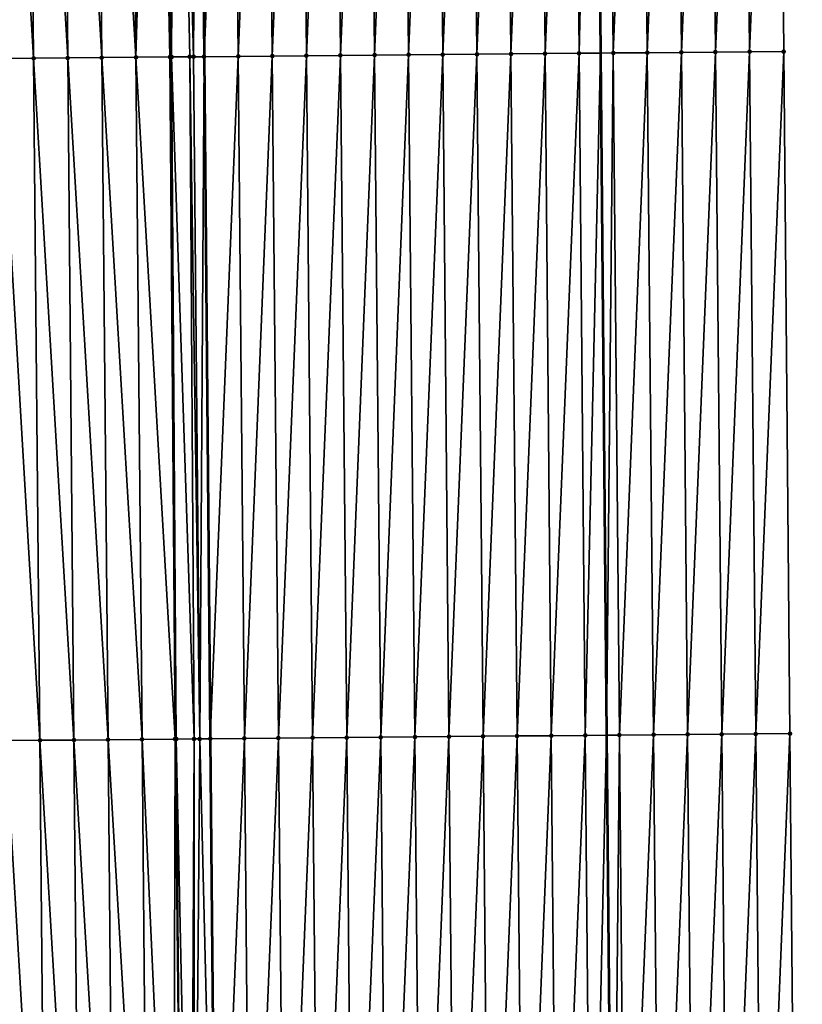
# Model space of a CAD drawing. Header units: feet. Extents: x 2007189 to 2022806, y 818621 to 837694.
# Tile 498 of 656: x 2011347 to 2011370, y 831599 to 831628. Entities that reach past the tile are written whole.
import ezdxf

# ---------------------------------------------------------------- set-up
doc = ezdxf.new("R2010")
doc.units = ezdxf.units.FT
doc.header["$MEASUREMENT"] = 0
for name, color, linetype, lineweight in [('EP_Travel Lane', 172, 'Continuous', 53), ('Road Shots', 141, 'Continuous', 100), ('Road X-Section', 40, 'Continuous', 13), ('STRIPING', 60, 'Continuous', 53)]:
    doc.layers.add(name, color=color, linetype=linetype, lineweight=lineweight)
doc.layers.add('I-77-MM17-21_SB-Surface-Border', color=7, linetype='Continuous')
doc.layers.add('I-77-MM17-21_SB-Surface-TIN', color=7, linetype='Continuous')

msp = doc.modelspace()

# ---------------------------------------------------------------- linework, layer by layer
at = {"layer": 'EP_Travel Lane'}
msp.add_polyline3d([(2011362.16528709, 831767.1542181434, 325.5825405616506), (2011362.374821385, 831747.1577501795, 325.8953186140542), (2011362.584357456, 831727.1611128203, 326.1976965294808), (2011362.793897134, 831707.1641311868, 326.478945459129), (2011363.003436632, 831687.1671667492, 326.7612575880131), (2011363.21297697, 831667.1701221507, 327.0386461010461), (2011363.401734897, 831647.1433436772, 327.2984813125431), (2011363.584037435, 831627.1453510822, 327.5158286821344), (2011363.766337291, 831607.1476527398, 327.76204391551), (2011363.948639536, 831587.1496924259, 327.9825644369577), (2011364.130942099, 831567.1516971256, 328.1996464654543)], dxfattribs=at)
at = {"layer": 'I-77-MM17-21_SB-Surface-Border', "color": 3, "linetype": 'Continuous', "lineweight": -3}
msp.add_polyline3d([(2011367.449865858, 831767.2104120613, 325.3543634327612), (2011367.676566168, 831747.2142491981, 325.6739214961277), (2011367.903268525, 831727.2179056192, 325.9823830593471), (2011369.129917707, 831707.231920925, 326.2308472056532), (2011368.356684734, 831687.2242047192, 326.5371004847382), (2011368.583391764, 831667.227449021, 326.8202744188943), (2011368.775851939, 831647.1902098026, 327.0913110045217), (2011368.958106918, 831627.192256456, 327.3125510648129), (2011369.140360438, 831607.1944633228, 327.5495089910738), (2011369.322614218, 831587.1966415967, 327.7836704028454), (2011369.5048682, 831567.1987977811, 328.0156560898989)], dxfattribs=at)
at = {"layer": 'I-77-MM17-21_SB-Surface-TIN', "color": 128, "linetype": 'Continuous', "lineweight": -3}
for points in [[(2011349.958863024, 831627.0227145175, 327.6667988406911), (2011349.776607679, 831647.0207079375, 327.4494901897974), (2011348.776651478, 831647.0113453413, 327.4250334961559)], [(2011349.958863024, 831627.0227145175, 327.6667988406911), (2011350.544318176, 831647.0278585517, 327.4645915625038), (2011349.776607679, 831647.0207079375, 327.4494901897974)], [(2011349.958863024, 831627.0227145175, 327.6667988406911), (2011350.958820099, 831627.0319811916, 327.6818450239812), (2011350.544318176, 831647.0278585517, 327.4645915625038)], [(2011350.958820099, 831627.0319811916, 327.6818450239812), (2011350.776564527, 831647.029999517, 327.4669797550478), (2011350.544318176, 831647.0278585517, 327.4645915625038)], [(2011351.003689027, 831627.0323951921, 327.6823432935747), (2011351.118674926, 831647.03313152, 327.4683645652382), (2011350.776564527, 831647.029999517, 327.4669797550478)], [(2011350.958820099, 831627.0319811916, 327.6818450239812), (2011351.003689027, 831627.0323951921, 327.6823432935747), (2011350.776564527, 831647.029999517, 327.4669797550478)], [(2011351.003689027, 831627.0323951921, 327.6823432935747), (2011351.536809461, 831627.0372849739, 327.6853931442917), (2011351.118674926, 831647.03313152, 327.4683645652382)], [(2011351.649471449, 831627.0383117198, 327.6853911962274), (2011351.776515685, 831647.0390932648, 327.4650676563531), (2011351.118674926, 831647.03313152, 327.4683645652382)], [(2011351.536809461, 831627.0372849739, 327.6853931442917), (2011351.649471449, 831627.0383117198, 327.6853911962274), (2011351.118674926, 831647.03313152, 327.4683645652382)], [(2011351.649471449, 831627.0383117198, 327.6853911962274), (2011351.958770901, 831627.0411132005, 327.683686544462), (2011351.776515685, 831647.0390932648, 327.4650676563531)], [(2011352.776482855, 831647.0480744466, 327.4520987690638), (2011351.776515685, 831647.0390932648, 327.4650676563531), (2011351.958770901, 831627.0411132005, 327.683686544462)], [(2011352.958737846, 831627.050119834, 327.6732146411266), (2011352.776482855, 831647.0480744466, 327.4520987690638), (2011351.958770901, 831627.0411132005, 327.683686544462)], [(2011352.958737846, 831627.050119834, 327.6732146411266), (2011353.776442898, 831647.0570154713, 327.4351969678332), (2011352.776482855, 831647.0480744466, 327.4520987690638)], [(2011352.958737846, 831627.050119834, 327.6732146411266), (2011353.958697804, 831627.059070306, 327.657239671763), (2011353.776442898, 831647.0570154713, 327.4351969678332)], [(2011353.958697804, 831627.059070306, 327.657239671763), (2011354.776402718, 831647.0659810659, 327.4207056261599), (2011353.776442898, 831647.0570154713, 327.4351969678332)], [(2011353.958697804, 831627.059070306, 327.657239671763), (2011354.95865786, 831627.0680099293, 327.6402003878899), (2011354.776402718, 831647.0659810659, 327.4207056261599)], [(2011354.95865786, 831627.0680099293, 327.6402003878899), (2011355.776362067, 831647.0749982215, 327.4112726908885), (2011354.776402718, 831647.0659810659, 327.4207056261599)], [(2011354.95865786, 831627.0680099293, 327.6402003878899), (2011355.958617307, 831627.0770163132, 327.6297106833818), (2011355.776362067, 831647.0749982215, 327.4112726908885)], [(2011355.958617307, 831627.0770163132, 327.6297106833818), (2011356.77632162, 831647.0839930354, 327.3996479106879), (2011355.776362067, 831647.0749982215, 327.4112726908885)], [(2011355.958617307, 831627.0770163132, 327.6297106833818), (2011356.95857679, 831627.086018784, 327.6188370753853), (2011356.77632162, 831647.0839930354, 327.3996479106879)], [(2011356.95857679, 831627.086018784, 327.6188370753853), (2011357.776281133, 831647.0929921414, 327.3884441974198), (2011356.77632162, 831647.0839930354, 327.3996479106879)], [(2011356.95857679, 831627.086018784, 327.6188370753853), (2011357.958536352, 831627.0950125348, 327.6071080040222), (2011357.776281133, 831647.0929921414, 327.3884441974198)], [(2011357.958536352, 831627.0950125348, 327.6071080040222), (2011358.776240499, 831647.102007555, 327.3788403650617), (2011357.776281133, 831647.0929921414, 327.3884441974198)], [(2011357.958536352, 831627.0950125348, 327.6071080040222), (2011358.958495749, 831627.1040244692, 327.5971628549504), (2011358.776240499, 831647.102007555, 327.3788403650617)], [(2011358.958495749, 831627.1040244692, 327.5971628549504), (2011359.776200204, 831647.1109856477, 327.3655751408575), (2011358.776240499, 831647.102007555, 327.3788403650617)], [(2011358.958495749, 831627.1040244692, 327.5971628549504), (2011359.958455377, 831627.1130110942, 327.5847346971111), (2011359.776200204, 831647.1109856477, 327.3655751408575)], [(2011359.958455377, 831627.1130110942, 327.5847346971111), (2011360.776159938, 831647.1199605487, 327.3519967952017), (2011359.776200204, 831647.1109856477, 327.3655751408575)], [(2011359.958455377, 831627.1130110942, 327.5847346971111), (2011360.958415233, 831627.1219726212, 327.5698442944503), (2011360.776159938, 831647.1199605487, 327.3519967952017)], [(2011360.958415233, 831627.1219726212, 327.5698442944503), (2011361.776120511, 831647.1288434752, 327.3293952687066), (2011360.776159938, 831647.1199605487, 327.3519967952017)], [(2011360.958415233, 831627.1219726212, 327.5698442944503), (2011361.958375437, 831627.1308959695, 327.5512083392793), (2011361.776120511, 831647.1288434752, 327.3293952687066)], [(2011361.958375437, 831627.1308959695, 327.5512083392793), (2011362.776080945, 831647.1377415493, 327.3082797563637), (2011361.776120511, 831647.1288434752, 327.3293952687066)], [(2011361.958375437, 831627.1308959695, 327.5512083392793), (2011362.958336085, 831627.1397706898, 327.5278017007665), (2011362.776080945, 831647.1377415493, 327.3082797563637)], [(2011362.958336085, 831627.1397706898, 327.5278017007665), (2011363.401734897, 831647.1433436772, 327.2984813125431), (2011362.776080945, 831647.1377415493, 327.3082797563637)], [(2011362.958336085, 831627.1397706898, 327.5278017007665), (2011363.584037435, 831627.1453510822, 327.5158286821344), (2011363.401734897, 831647.1433436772, 327.2984813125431)], [(2011363.776040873, 831647.1466952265, 327.2926192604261), (2011363.401734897, 831647.1433436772, 327.2984813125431), (2011363.584037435, 831627.1453510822, 327.5158286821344)], [(2011363.958296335, 831627.1486889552, 327.5086671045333), (2011363.776040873, 831647.1466952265, 327.2926192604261), (2011363.584037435, 831627.1453510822, 327.5158286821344)], [(2011363.958296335, 831627.1486889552, 327.5086671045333), (2011364.776002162, 831647.1554995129, 327.2623026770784), (2011363.776040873, 831647.1466952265, 327.2926192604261)], [(2011363.958296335, 831627.1486889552, 327.5086671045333), (2011364.958257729, 831627.1574817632, 327.4772244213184), (2011364.776002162, 831647.1554995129, 327.2623026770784)], [(2011364.958257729, 831627.1574817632, 327.4772244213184), (2011365.775964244, 831647.1642168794, 327.223458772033), (2011364.776002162, 831647.1554995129, 327.2623026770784)], [(2011364.958257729, 831627.1574817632, 327.4772244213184), (2011365.958219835, 831627.1661964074, 327.4381134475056), (2011365.775964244, 831647.1642168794, 327.223458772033)], [(2011365.958219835, 831627.1661964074, 327.4381134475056), (2011366.775926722, 831647.1728907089, 327.1803436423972), (2011365.775964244, 831647.1642168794, 327.223458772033)], [(2011365.958219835, 831627.1661964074, 327.4381134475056), (2011366.958182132, 831627.1748901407, 327.3969510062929), (2011366.775926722, 831647.1728907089, 327.1803436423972)], [(2011366.958182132, 831627.1748901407, 327.3969510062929), (2011367.775889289, 831647.1815548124, 327.1362743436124), (2011366.775926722, 831647.1728907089, 327.1803436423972)], [(2011366.958182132, 831627.1748901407, 327.3969510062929), (2011367.958144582, 831627.1835671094, 327.3541438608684), (2011367.775889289, 831647.1815548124, 327.1362743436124)], [(2011367.958144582, 831627.1835671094, 327.3541438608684), (2011368.775851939, 831647.1902098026, 327.0913110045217), (2011367.775889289, 831647.1815548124, 327.1362743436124)], [(2011367.958144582, 831627.1835671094, 327.3541438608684), (2011368.958106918, 831627.192256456, 327.3125510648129), (2011368.775851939, 831647.1902098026, 327.0913110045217)], [(2011346.958993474, 831626.9947306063, 327.6036196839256), (2011346.776738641, 831646.992667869, 327.3808017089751), (2011345.776782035, 831646.9833497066, 327.3607042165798)], [(2011345.959036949, 831626.9854036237, 327.582656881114), (2011346.958993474, 831626.9947306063, 327.6036196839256), (2011345.776782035, 831646.9833497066, 327.3607042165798)], [(2011347.958949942, 831627.0040638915, 327.6252008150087), (2011347.776695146, 831647.0019970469, 327.4019798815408), (2011346.776738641, 831646.992667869, 327.3808017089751)], [(2011346.958993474, 831626.9947306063, 327.6036196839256), (2011347.958949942, 831627.0040638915, 327.6252008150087), (2011346.776738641, 831646.992667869, 327.3808017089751)], [(2011348.958906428, 831627.0133952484, 327.6465927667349), (2011348.776651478, 831647.0113453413, 327.4250334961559), (2011347.776695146, 831647.0019970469, 327.4019798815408)], [(2011347.958949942, 831627.0040638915, 327.6252008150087), (2011348.958906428, 831627.0133952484, 327.6465927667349), (2011347.776695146, 831647.0019970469, 327.4019798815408)], [(2011348.958906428, 831627.0133952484, 327.6465927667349), (2011349.958863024, 831627.0227145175, 327.6667988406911), (2011348.776651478, 831647.0113453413, 327.4250334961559)], [(2011357.140828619, 831607.0884110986, 327.8739884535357), (2011357.958536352, 831627.0950125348, 327.6071080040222), (2011356.95857679, 831627.086018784, 327.6188370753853)], [(2011357.140828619, 831607.0884110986, 327.8739884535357), (2011358.140788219, 831607.0974007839, 327.8618605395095), (2011357.958536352, 831627.0950125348, 327.6071080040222)], [(2011358.140788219, 831607.0974007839, 327.8618605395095), (2011358.958495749, 831627.1040244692, 327.5971628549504), (2011357.958536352, 831627.0950125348, 327.6071080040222)], [(2011358.140788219, 831607.0974007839, 327.8618605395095), (2011359.140747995, 831607.1063711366, 327.8478359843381), (2011358.958495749, 831627.1040244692, 327.5971628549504)], [(2011359.140747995, 831607.1063711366, 327.8478359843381), (2011359.958455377, 831627.1130110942, 327.5847346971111), (2011358.958495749, 831627.1040244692, 327.5971628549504)], [(2011359.140747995, 831607.1063711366, 327.8478359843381), (2011360.140707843, 831607.1153335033, 327.8330279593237), (2011359.958455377, 831627.1130110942, 327.5847346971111)], [(2011360.140707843, 831607.1153335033, 327.8330279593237), (2011360.958415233, 831627.1219726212, 327.5698442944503), (2011359.958455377, 831627.1130110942, 327.5847346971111)], [(2011360.140707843, 831607.1153335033, 327.8330279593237), (2011361.140667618, 831607.1243040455, 327.8190219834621), (2011360.958415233, 831627.1219726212, 327.5698442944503)], [(2011361.140667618, 831607.1243040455, 327.8190219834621), (2011361.958375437, 831627.1308959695, 327.5512083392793), (2011360.958415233, 831627.1219726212, 327.5698442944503)], [(2011361.140667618, 831607.1243040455, 327.8190219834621), (2011362.140628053, 831607.1332020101, 327.7978957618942), (2011361.958375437, 831627.1308959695, 327.5512083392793)], [(2011362.140628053, 831607.1332020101, 327.7978957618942), (2011362.958336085, 831627.1397706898, 327.5278017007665), (2011361.958375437, 831627.1308959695, 327.5512083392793)], [(2011362.140628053, 831607.1332020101, 327.7978957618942), (2011363.140588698, 831607.1420770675, 327.7745222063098), (2011362.958336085, 831627.1397706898, 327.5278017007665)], [(2011363.140588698, 831607.1420770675, 327.7745222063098), (2011363.584037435, 831627.1453510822, 327.5158286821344), (2011362.958336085, 831627.1397706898, 327.5278017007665)], [(2011363.140588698, 831607.1420770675, 327.7745222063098), (2011363.766337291, 831607.1476527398, 327.76204391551), (2011363.584037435, 831627.1453510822, 327.5158286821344)], [(2011363.958296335, 831627.1486889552, 327.5086671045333), (2011363.584037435, 831627.1453510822, 327.5158286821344), (2011363.766337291, 831607.1476527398, 327.76204391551)], [(2011364.140549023, 831607.1509871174, 327.754581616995), (2011363.958296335, 831627.1486889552, 327.5086671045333), (2011363.766337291, 831607.1476527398, 327.76204391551)], [(2011364.140549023, 831607.1509871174, 327.754581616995), (2011364.958257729, 831627.1574817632, 327.4772244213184), (2011363.958296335, 831627.1486889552, 327.5086671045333)], [(2011364.140549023, 831607.1509871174, 327.754581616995), (2011365.140510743, 831607.1597441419, 327.7196283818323), (2011364.958257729, 831627.1574817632, 327.4772244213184)], [(2011365.140510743, 831607.1597441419, 327.7196283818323), (2011365.958219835, 831627.1661964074, 327.4381134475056), (2011364.958257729, 831627.1574817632, 327.4772244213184)], [(2011365.140510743, 831607.1597441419, 327.7196283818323), (2011366.140472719, 831607.1684730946, 327.6819211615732), (2011365.958219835, 831627.1661964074, 327.4381134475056)], [(2011366.140472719, 831607.1684730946, 327.6819211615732), (2011366.958182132, 831627.1748901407, 327.3969510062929), (2011365.958219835, 831627.1661964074, 327.4381134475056)], [(2011366.140472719, 831607.1684730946, 327.6819211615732), (2011367.140435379, 831607.177126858, 327.6368374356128), (2011366.958182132, 831627.1748901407, 327.3969510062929)], [(2011367.140435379, 831607.177126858, 327.6368374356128), (2011367.958144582, 831627.1835671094, 327.3541438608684), (2011366.958182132, 831627.1748901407, 327.3969510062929)], [(2011367.140435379, 831607.177126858, 327.6368374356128), (2011368.140397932, 831607.1857925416, 327.5929231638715), (2011367.958144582, 831627.1835671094, 327.3541438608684)], [(2011368.140397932, 831607.1857925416, 327.5929231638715), (2011368.958106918, 831627.192256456, 327.3125510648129), (2011367.958144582, 831627.1835671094, 327.3541438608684)], [(2011368.140397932, 831607.1857925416, 327.5929231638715), (2011369.140360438, 831607.1944633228, 327.5495089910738), (2011368.958106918, 831627.192256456, 327.3125510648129)], [(2011347.141245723, 831606.9970769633, 327.8542623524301), (2011346.958993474, 831626.9947306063, 327.6036196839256), (2011345.959036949, 831626.9854036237, 327.582656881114)], [(2011346.141289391, 831606.9877286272, 327.8312046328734), (2011347.141245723, 831606.9970769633, 327.8542623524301), (2011345.959036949, 831626.9854036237, 327.582656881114)], [(2011348.141201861, 831607.0064464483, 327.8793948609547), (2011347.958949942, 831627.0040638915, 327.6252008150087), (2011346.958993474, 831626.9947306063, 327.6036196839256)], [(2011347.141245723, 831606.9970769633, 327.8542623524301), (2011348.141201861, 831607.0064464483, 327.8793948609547), (2011346.958993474, 831626.9947306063, 327.6036196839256)], [(2011349.141158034, 831607.0158120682, 327.9041482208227), (2011348.958906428, 831627.0133952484, 327.6465927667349), (2011347.958949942, 831627.0040638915, 327.6252008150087)], [(2011348.141201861, 831607.0064464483, 327.8793948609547), (2011349.141158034, 831607.0158120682, 327.9041482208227), (2011347.958949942, 831627.0040638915, 327.6252008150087)], [(2011350.141114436, 831607.0251526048, 327.9264407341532), (2011349.958863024, 831627.0227145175, 327.6667988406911), (2011348.958906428, 831627.0133952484, 327.6465927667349)], [(2011349.141158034, 831607.0158120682, 327.9041482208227), (2011350.141114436, 831607.0251526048, 327.9264407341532), (2011348.958906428, 831627.0133952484, 327.6465927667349)], [(2011351.106950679, 831607.0341005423, 327.9407247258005), (2011350.958820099, 831627.0319811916, 327.6818450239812), (2011349.958863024, 831627.0227145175, 327.6667988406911)], [(2011350.141114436, 831607.0251526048, 327.9264407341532), (2011351.106950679, 831607.0341005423, 327.9407247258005), (2011349.958863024, 831627.0227145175, 327.6667988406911)], [(2011351.141071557, 831607.0344142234, 327.9409909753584), (2011351.003689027, 831627.0323951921, 327.6823432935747), (2011350.958820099, 831627.0319811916, 327.6818450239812)], [(2011351.106950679, 831607.0341005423, 327.9407247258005), (2011351.141071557, 831607.0344142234, 327.9409909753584), (2011350.958820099, 831627.0319811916, 327.6818450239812)], [(2011351.662927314, 831607.0391977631, 327.9436896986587), (2011351.536809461, 831627.0372849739, 327.6853931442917), (2011351.003689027, 831627.0323951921, 327.6823432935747)], [(2011351.141071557, 831607.0344142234, 327.9409909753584), (2011351.662927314, 831607.0391977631, 327.9436896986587), (2011351.003689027, 831627.0323951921, 327.6823432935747)], [(2011351.831682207, 831607.0407361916, 327.943733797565), (2011351.649471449, 831627.0383117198, 327.6853911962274), (2011351.536809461, 831627.0372849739, 327.6853931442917)], [(2011351.662927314, 831607.0391977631, 327.9436896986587), (2011351.831682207, 831607.0407361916, 327.943733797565), (2011351.536809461, 831627.0372849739, 327.6853931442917)], [(2011351.831682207, 831607.0407361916, 327.943733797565), (2011351.958770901, 831627.0411132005, 327.683686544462), (2011351.649471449, 831627.0383117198, 327.6853911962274)], [(2011351.831682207, 831607.0407361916, 327.943733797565), (2011352.141022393, 831607.0435418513, 327.94240270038), (2011351.958770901, 831627.0411132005, 327.683686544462)], [(2011352.958737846, 831627.050119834, 327.6732146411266), (2011351.958770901, 831627.0411132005, 327.683686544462), (2011352.141022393, 831607.0435418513, 327.94240270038)], [(2011353.140989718, 831607.0525075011, 327.9279100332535), (2011352.958737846, 831627.050119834, 327.6732146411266), (2011352.141022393, 831607.0435418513, 327.94240270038)], [(2011353.140989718, 831607.0525075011, 327.9279100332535), (2011353.958697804, 831627.059070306, 327.657239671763), (2011352.958737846, 831627.050119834, 327.6732146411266)], [(2011353.140989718, 831607.0525075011, 327.9279100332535), (2011354.140949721, 831607.0614529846, 327.9114456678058), (2011353.958697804, 831627.059070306, 327.657239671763)], [(2011354.140949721, 831607.0614529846, 327.9114456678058), (2011354.95865786, 831627.0680099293, 327.6402003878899), (2011353.958697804, 831627.059070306, 327.657239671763)], [(2011354.140949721, 831607.0614529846, 327.9114456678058), (2011355.140909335, 831607.0704411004, 327.8991637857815), (2011354.95865786, 831627.0680099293, 327.6402003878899)], [(2011355.140909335, 831607.0704411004, 327.8991637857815), (2011355.958617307, 831627.0770163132, 327.6297106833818), (2011354.95865786, 831627.0680099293, 327.6402003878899)], [(2011355.140909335, 831607.0704411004, 327.8991637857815), (2011356.140869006, 831607.0794229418, 327.8862663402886), (2011355.958617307, 831627.0770163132, 327.6297106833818)], [(2011356.140869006, 831607.0794229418, 327.8862663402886), (2011356.95857679, 831627.086018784, 327.6188370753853), (2011355.958617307, 831627.0770163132, 327.6297106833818)], [(2011356.140869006, 831607.0794229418, 327.8862663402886), (2011357.140828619, 831607.0884110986, 327.8739884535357), (2011356.95857679, 831627.086018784, 327.6188370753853)], [(2011366.322727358, 831587.1705570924, 327.9068321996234), (2011367.140435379, 831607.177126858, 327.6368374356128), (2011366.140472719, 831607.1684730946, 327.6819211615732)], [(2011366.322727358, 831587.1705570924, 327.9068321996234), (2011367.32268953, 831587.1792645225, 327.867013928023), (2011367.140435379, 831607.177126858, 327.6368374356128)], [(2011367.32268953, 831587.1792645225, 327.867013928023), (2011368.140397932, 831607.1857925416, 327.5929231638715), (2011367.140435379, 831607.177126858, 327.6368374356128)], [(2011367.32268953, 831587.1792645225, 327.867013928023), (2011368.322652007, 831587.1879384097, 327.823904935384), (2011368.140397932, 831607.1857925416, 327.5929231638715)], [(2011368.322652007, 831587.1879384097, 327.823904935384), (2011369.140360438, 831607.1944633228, 327.5495089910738), (2011368.140397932, 831607.1857925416, 327.5929231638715)], [(2011368.322652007, 831587.1879384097, 327.823904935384), (2011369.322614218, 831587.1966415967, 327.7836704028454), (2011369.140360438, 831607.1944633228, 327.5495089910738)], [(2011347.323500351, 831586.9991621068, 328.0792771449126), (2011347.141245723, 831606.9970769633, 327.8542623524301), (2011346.141289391, 831606.9877286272, 327.8312046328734)], [(2011346.323543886, 831586.9898284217, 328.0576563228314), (2011347.323500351, 831586.9991621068, 328.0792771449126), (2011346.141289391, 831606.9877286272, 327.8312046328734)], [(2011348.323456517, 831587.0085285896, 328.1041155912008), (2011348.141201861, 831607.0064464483, 327.8793948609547), (2011347.141245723, 831606.9970769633, 327.8542623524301)], [(2011347.323500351, 831586.9991621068, 328.0792771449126), (2011348.323456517, 831587.0085285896, 328.1041155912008), (2011347.141245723, 831606.9970769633, 327.8542623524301)], [(2011349.323412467, 831587.0179187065, 328.1312726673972), (2011349.141158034, 831607.0158120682, 327.9041482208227), (2011348.141201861, 831607.0064464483, 327.8793948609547)], [(2011348.323456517, 831587.0085285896, 328.1041155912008), (2011349.323412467, 831587.0179187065, 328.1312726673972), (2011348.141201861, 831607.0064464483, 327.8793948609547)], [(2011350.323368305, 831587.0273211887, 328.1596428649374), (2011350.141114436, 831607.0251526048, 327.9264407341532), (2011349.141158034, 831607.0158120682, 327.9041482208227)], [(2011349.323412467, 831587.0179187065, 328.1312726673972), (2011350.323368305, 831587.0273211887, 328.1596428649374), (2011349.141158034, 831607.0158120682, 327.9041482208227)], [(2011351.04999669, 831587.0340906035, 328.1740784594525), (2011351.106950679, 831607.0341005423, 327.9407247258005), (2011350.141114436, 831607.0251526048, 327.9264407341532)], [(2011350.323368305, 831587.0273211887, 328.1596428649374), (2011351.04999669, 831587.0340906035, 328.1740784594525), (2011350.141114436, 831607.0251526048, 327.9264407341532)], [(2011351.04999669, 831587.0340906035, 328.1740784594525), (2011351.323325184, 831587.0366093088, 328.1767934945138), (2011351.106950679, 831607.0341005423, 327.9407247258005)], [(2011351.323325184, 831587.0366093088, 328.1767934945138), (2011351.141071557, 831607.0344142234, 327.9409909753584), (2011351.106950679, 831607.0341005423, 327.9407247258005)], [(2011351.565689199, 831587.0388300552, 328.177962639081), (2011351.662927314, 831607.0391977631, 327.9436896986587), (2011351.141071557, 831607.0344142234, 327.9409909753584)], [(2011351.323325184, 831587.0366093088, 328.1767934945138), (2011351.565689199, 831587.0388300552, 328.177962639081), (2011351.141071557, 831607.0344142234, 327.9409909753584)], [(2011351.565689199, 831587.0388300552, 328.177962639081), (2011351.665208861, 831587.0397386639, 328.1781214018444), (2011351.662927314, 831607.0391977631, 327.9436896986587)], [(2011351.665208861, 831587.0397386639, 328.1781214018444), (2011351.831682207, 831607.0407361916, 327.943733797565), (2011351.662927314, 831607.0391977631, 327.9436896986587)], [(2011351.665208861, 831587.0397386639, 328.1781214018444), (2011352.323276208, 831587.0457155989, 328.1761123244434), (2011351.831682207, 831607.0407361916, 327.943733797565)], [(2011351.831682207, 831607.0407361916, 327.943733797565), (2011352.323276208, 831587.0457155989, 328.1761123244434), (2011352.141022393, 831607.0435418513, 327.94240270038)], [(2011353.140989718, 831607.0525075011, 327.9279100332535), (2011352.141022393, 831607.0435418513, 327.94240270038), (2011352.323276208, 831587.0457155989, 328.1761123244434)], [(2011353.32324363, 831587.0546714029, 328.1606541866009), (2011353.140989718, 831607.0525075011, 327.9279100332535), (2011352.323276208, 831587.0457155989, 328.1761123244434)], [(2011353.32324363, 831587.0546714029, 328.1606541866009), (2011354.140949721, 831607.0614529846, 327.9114456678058), (2011353.140989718, 831607.0525075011, 327.9279100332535)], [(2011353.32324363, 831587.0546714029, 328.1606541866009), (2011354.323204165, 831587.063558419, 328.1384543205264), (2011354.140949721, 831607.0614529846, 327.9114456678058)], [(2011354.323204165, 831587.063558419, 328.1384543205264), (2011355.140909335, 831607.0704411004, 327.8991637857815), (2011354.140949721, 831607.0614529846, 327.9114456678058)], [(2011354.323204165, 831587.063558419, 328.1384543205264), (2011355.323164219, 831587.0724982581, 328.1214366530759), (2011355.140909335, 831607.0704411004, 327.8991637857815)], [(2011355.323164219, 831587.0724982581, 328.1214366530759), (2011356.140869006, 831607.0794229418, 327.8862663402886), (2011355.140909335, 831607.0704411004, 327.8991637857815)], [(2011355.323164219, 831587.0724982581, 328.1214366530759), (2011356.323123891, 831587.0814800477, 328.1085345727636), (2011356.140869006, 831607.0794229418, 327.8862663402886)], [(2011356.323123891, 831587.0814800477, 328.1085345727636), (2011357.140828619, 831607.0884110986, 327.8739884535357), (2011356.140869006, 831607.0794229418, 327.8862663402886)], [(2011356.323123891, 831587.0814800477, 328.1085345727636), (2011357.323083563, 831587.0904616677, 328.0956158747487), (2011357.140828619, 831607.0884110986, 327.8739884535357)], [(2011357.323083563, 831587.0904616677, 328.0956158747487), (2011358.140788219, 831607.0974007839, 327.8618605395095), (2011357.140828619, 831607.0884110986, 327.8739884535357)], [(2011357.323083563, 831587.0904616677, 328.0956158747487), (2011358.32304327, 831587.0994396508, 328.0823403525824), (2011358.140788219, 831607.0974007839, 327.8618605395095)], [(2011358.32304327, 831587.0994396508, 328.0823403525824), (2011359.140747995, 831607.1063711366, 327.8478359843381), (2011358.140788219, 831607.0974007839, 327.8618605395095)], [(2011358.32304327, 831587.0994396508, 328.0823403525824), (2011359.323002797, 831587.1084372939, 328.0709935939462), (2011359.140747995, 831607.1063711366, 327.8478359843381)], [(2011359.323002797, 831587.1084372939, 328.0709935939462), (2011360.140707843, 831607.1153335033, 327.8330279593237), (2011359.140747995, 831607.1063711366, 327.8478359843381)], [(2011359.323002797, 831587.1084372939, 328.0709935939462), (2011360.32296248, 831587.1174178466, 328.0579701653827), (2011360.140707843, 831607.1153335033, 327.8330279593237)], [(2011360.32296248, 831587.1174178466, 328.0579701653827), (2011361.140667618, 831607.1243040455, 327.8190219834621), (2011360.140707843, 831607.1153335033, 327.8330279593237)], [(2011360.32296248, 831587.1174178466, 328.0579701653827), (2011361.322922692, 831587.1263402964, 328.039246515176), (2011361.140667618, 831607.1243040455, 327.8190219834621)], [(2011361.322922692, 831587.1263402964, 328.039246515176), (2011362.140628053, 831607.1332020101, 327.7978957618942), (2011361.140667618, 831607.1243040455, 327.8190219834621)], [(2011361.322922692, 831587.1263402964, 328.039246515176), (2011362.322883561, 831587.1351906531, 328.0134501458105), (2011362.140628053, 831607.1332020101, 327.7978957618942)], [(2011362.322883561, 831587.1351906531, 328.0134501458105), (2011363.140588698, 831607.1420770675, 327.7745222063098), (2011362.140628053, 831607.1332020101, 327.7978957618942)], [(2011362.322883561, 831587.1351906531, 328.0134501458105), (2011363.322843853, 831587.1441044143, 327.9938740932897), (2011363.140588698, 831607.1420770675, 327.7745222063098)], [(2011363.322843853, 831587.1441044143, 327.9938740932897), (2011363.766337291, 831607.1476527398, 327.76204391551), (2011363.140588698, 831607.1420770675, 327.7745222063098)], [(2011363.322843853, 831587.1441044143, 327.9938740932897), (2011363.948639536, 831587.1496924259, 327.9825644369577), (2011363.766337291, 831607.1476527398, 327.76204391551)], [(2011364.140549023, 831607.1509871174, 327.754581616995), (2011363.766337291, 831607.1476527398, 327.76204391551), (2011363.948639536, 831587.1496924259, 327.9825644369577)], [(2011364.322804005, 831587.153033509, 327.9758023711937), (2011364.140549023, 831607.1509871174, 327.754581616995), (2011363.948639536, 831587.1496924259, 327.9825644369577)], [(2011364.322804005, 831587.153033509, 327.9758023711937), (2011365.140510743, 831607.1597441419, 327.7196283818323), (2011364.140549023, 831607.1509871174, 327.754581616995)], [(2011364.322804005, 831587.153033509, 327.9758023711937), (2011365.322765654, 831587.1617982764, 327.9416092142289), (2011365.140510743, 831607.1597441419, 327.7196283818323)], [(2011365.322765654, 831587.1617982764, 327.9416092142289), (2011366.140472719, 831607.1684730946, 327.6819211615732), (2011365.140510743, 831607.1597441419, 327.7196283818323)], [(2011365.322765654, 831587.1617982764, 327.9416092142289), (2011366.322727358, 831587.1705570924, 327.9068321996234), (2011366.140472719, 831607.1684730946, 327.6819211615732)]]:
    msp.add_3dface(points, dxfattribs=at)
at = {"layer": 'Road Shots', "lineweight": 100}
for p in [(2011357.958536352, 831627.0950125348, 327.6071080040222), (2011358.958495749, 831627.1040244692, 327.5971628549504), (2011359.958455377, 831627.1130110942, 327.5847346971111), (2011360.958415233, 831627.1219726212, 327.5698442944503), (2011361.958375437, 831627.1308959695, 327.5512083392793), (2011362.958336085, 831627.1397706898, 327.5278017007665), (2011363.958296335, 831627.1486889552, 327.5086671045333), (2011364.958257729, 831627.1574817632, 327.4772244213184), (2011365.958219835, 831627.1661964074, 327.4381134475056), (2011366.958182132, 831627.1748901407, 327.3969510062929), (2011367.958144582, 831627.1835671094, 327.3541438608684), (2011368.958106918, 831627.192256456, 327.3125510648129), (2011346.958993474, 831626.9947306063, 327.6036196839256), (2011347.958949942, 831627.0040638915, 327.6252008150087), (2011348.958906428, 831627.0133952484, 327.6465927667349), (2011349.958863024, 831627.0227145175, 327.6667988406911), (2011350.958820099, 831627.0319811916, 327.6818450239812), (2011351.003689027, 831627.0323951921, 327.6823432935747), (2011351.536809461, 831627.0372849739, 327.6853931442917), (2011351.649471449, 831627.0383117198, 327.6853911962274), (2011351.958778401, 831627.0411132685, 327.6836865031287), (2011352.958737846, 831627.050119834, 327.6732146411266), (2011353.958697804, 831627.059070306, 327.657239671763), (2011354.95865786, 831627.0680099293, 327.6402003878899), (2011355.958617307, 831627.0770163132, 327.6297106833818), (2011356.95857679, 831627.086018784, 327.6188370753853), (2011367.140435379, 831607.177126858, 327.6368374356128), (2011368.140397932, 831607.1857925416, 327.5929231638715), (2011369.140360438, 831607.1944633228, 327.5495089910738), (2011347.141245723, 831606.9970769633, 327.8542623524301), (2011348.141201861, 831607.0064464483, 327.8793948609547), (2011349.141158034, 831607.0158120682, 327.9041482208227), (2011350.141114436, 831607.0251526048, 327.9264407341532), (2011351.106950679, 831607.0341005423, 327.9407247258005), (2011351.141071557, 831607.0344142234, 327.9409909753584), (2011351.662927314, 831607.0391977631, 327.9436896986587), (2011351.831682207, 831607.0407361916, 327.943733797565), (2011352.141029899, 831607.0435419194, 327.9424026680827), (2011353.140989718, 831607.0525075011, 327.9279100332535), (2011354.140949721, 831607.0614529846, 327.9114456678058), (2011355.140909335, 831607.0704411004, 327.8991637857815), (2011356.140869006, 831607.0794229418, 327.8862663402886), (2011357.140828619, 831607.0884110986, 327.8739884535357), (2011358.140788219, 831607.0974007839, 327.8618605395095), (2011359.140747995, 831607.1063711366, 327.8478359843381), (2011360.140707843, 831607.1153335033, 327.8330279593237), (2011361.140667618, 831607.1243040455, 327.8190219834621), (2011362.140628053, 831607.1332020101, 327.7978957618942), (2011363.140588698, 831607.1420770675, 327.7745222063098), (2011364.140549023, 831607.1509871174, 327.754581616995), (2011365.140510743, 831607.1597441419, 327.7196283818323), (2011366.140472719, 831607.1684730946, 327.6819211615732)]:
    msp.add_point(p, dxfattribs=at)
at = {"layer": 'Road X-Section', "extrusion": (0.009112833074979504, -0.9999065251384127, 0.01019300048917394), "elevation": -813216.8501553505, "flags": 128}
msp.add_lwpolyline([(2018821.728009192, 8616.766084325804), (2018822.8756735, 8616.78888209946), (2018823.974570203, 8616.814936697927), (2018825.242527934, 8616.845062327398), (2018826.464969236, 8616.86739484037), (2018826.938760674, 8616.878472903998), (2018827.305413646, 8616.885340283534), (2018828.305413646, 8616.902933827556), (2018829.305413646, 8616.919079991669), (2018830.305413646, 8616.93547640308), (2018831.305413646, 8616.954071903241), (2018832.305413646, 8616.972678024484), (2018833.305413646, 8616.99046959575), (2018834.305413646, 8617.007529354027), (2018835.305413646, 8617.02463145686), (2018836.305413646, 8617.042944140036), (2018837.305413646, 8617.06344974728), (2018838.305413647, 8617.085600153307), (2018839.305413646, 8617.108873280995), (2018840.305413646, 8617.13016987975), (2018841.305413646, 8617.150069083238), (2018842.305413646, 8617.171032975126), (2018843.305413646, 8617.192615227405), (2018844.305413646, 8617.214008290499), (2018845.305413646, 8617.234215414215), (2018846.305413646, 8617.249262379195), (2018846.350284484, 8617.249760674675), (2018846.883427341, 8617.252810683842), (2018846.996094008, 8617.252808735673), (2018847.305413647, 8617.251103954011), (2018848.305413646, 8617.240631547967), (2018849.305413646, 8617.224655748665), (2018850.305413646, 8617.207615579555), (2018851.305413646, 8617.197125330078), (2018852.305413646, 8617.186251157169), (2018853.305413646, 8617.174521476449), (2018854.305413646, 8617.164575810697), (2018855.305413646, 8617.152147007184), (2018856.305413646, 8617.137255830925), (2018857.305413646, 8617.118618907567), (2018858.305413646, 8617.09521105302), (2018859.305413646, 8617.076075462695), (2018860.305413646, 8617.044631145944), (2018861.305413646, 8617.005518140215), (2018862.305413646, 8616.9643535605), (2018863.305413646, 8616.92154419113), (2018864.305413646, 8616.879949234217)], dxfattribs=at)
at = {"layer": 'Road X-Section', "extrusion": (0.009112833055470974, -0.9999065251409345, 0.01019300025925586), "elevation": -813196.8501967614, "flags": 128}
msp.add_lwpolyline([(2018818.234147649, 8616.631610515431), (2018821.865708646, 8616.78305286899), (2018823.006870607, 8616.79933699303), (2018824.434703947, 8616.836728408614), (2018825.305397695, 8616.858880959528), (2018826.305397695, 8616.881130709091), (2018827.305397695, 8616.900909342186), (2018828.305397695, 8616.918801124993), (2018829.305397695, 8616.935686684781), (2018830.305397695, 8616.95263976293), (2018831.305397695, 8616.97017252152), (2018832.305397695, 8616.98959456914), (2018833.305397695, 8617.009980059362), (2018834.305397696, 8617.03108406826), (2018835.305397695, 8617.053112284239), (2018836.305397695, 8617.076903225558), (2018837.305397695, 8617.10142018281), (2018838.305397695, 8617.124907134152), (2018839.305397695, 8617.148236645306), (2018840.305397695, 8617.171125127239), (2018841.305397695, 8617.194572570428), (2018842.305397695, 8617.217631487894), (2018843.305397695, 8617.242765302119), (2018844.305397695, 8617.267519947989), (2018845.305397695, 8617.289813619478), (2018846.271275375, 8617.304098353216), (2018846.305397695, 8617.304364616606), (2018846.827275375, 8617.307063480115), (2018846.996037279, 8617.30710758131), (2018847.305397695, 8617.305776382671), (2018848.305397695, 8617.291282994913), (2018849.305397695, 8617.2748177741), (2018850.305397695, 8617.262535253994), (2018851.305397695, 8617.249637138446), (2018852.305397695, 8617.237358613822), (2018853.305397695, 8617.22523006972), (2018854.305397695, 8617.211204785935), (2018855.305397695, 8617.196395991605), (2018856.305397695, 8617.182389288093), (2018857.305397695, 8617.161261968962), (2018858.305397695, 8617.13788719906), (2018859.305397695, 8617.117945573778), (2018860.305397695, 8617.0829905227), (2018861.305397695, 8617.045281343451), (2018862.305397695, 8617.000195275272), (2018863.305397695, 8616.956278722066), (2018864.305397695, 8616.912862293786)], dxfattribs=at)
at = {"layer": 'STRIPING'}
msp.add_polyline3d([(2011350.450876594, 831767.0242246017, 325.7552795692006), (2011350.677577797, 831747.0279824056, 326.0699687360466), (2011350.904282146, 831727.0314626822, 326.3676246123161), (2011351.130989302, 831707.0346954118, 326.6500877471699), (2011351.35769429, 831687.0381193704, 326.9442883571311), (2011351.584406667, 831667.040891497, 327.1984834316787), (2011351.776515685, 831647.0390932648, 327.4650676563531), (2011351.958770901, 831627.0411132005, 327.683686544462), (2011352.141022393, 831607.0435418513, 327.94240270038), (2011352.323276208, 831587.0457155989, 328.1761123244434), (2011352.505532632, 831567.0476031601, 328.3817445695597)], dxfattribs=at)

doc.saveas('drawing.dxf')
